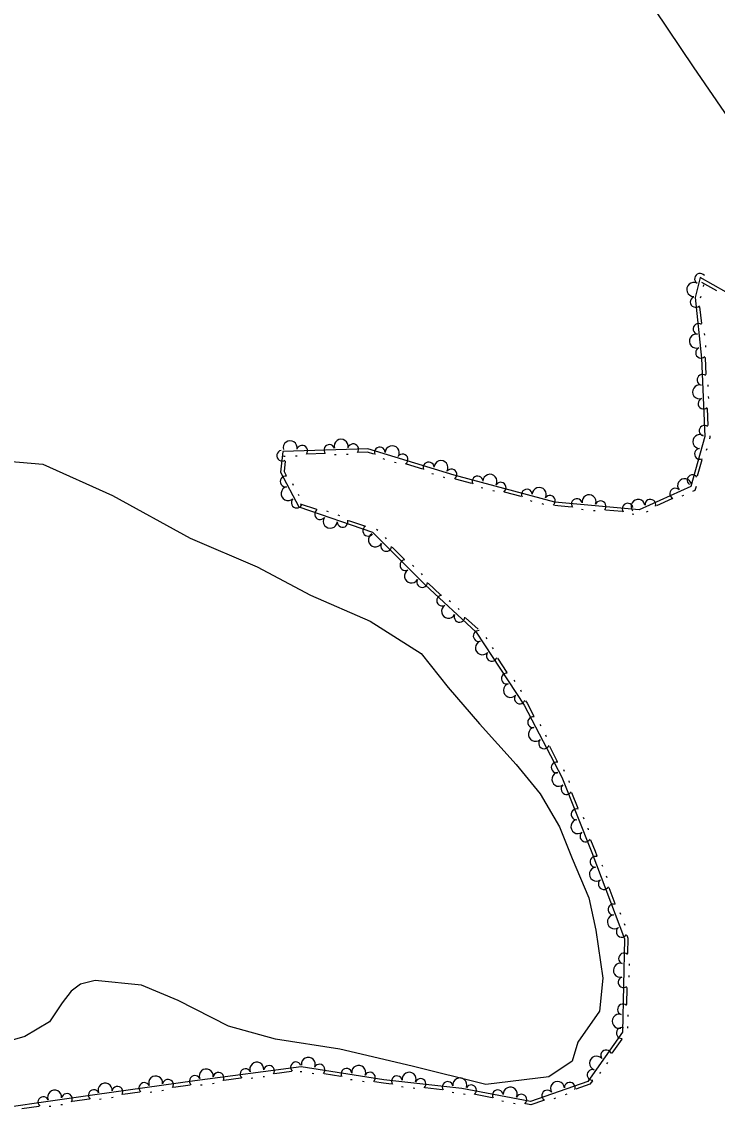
# Model space of a CAD drawing. Extents: x 2030130 to 2036320, y 723205 to 762423.
# Drawn here: x 2033049.3 to 2033217, y 761221.2 to 761484.7 of the extents above; entities that cross this region are included whole.
import ezdxf

# ---------------------------------------------------------------- set-up
doc = ezdxf.new("R2010")
doc.units = 0
for name, color, linetype in [('Draft_Station Labels Major', 7, 'Continuous'), ('Draft_Station Tics Major', 7, 'Continuous'), ('Prop Alignment Horizontal', 7, 'Continuous')]:
    doc.layers.add(name, color=color, linetype=linetype)

msp = doc.modelspace()

# ---------------------------------------------------------------- linework, layer by layer
at = {"layer": 'Draft_Station Labels Major'}
msp.add_lwpolyline([(2032987.95, 761803.12), (2033043.65, 761720.79), (2033056.64, 761702.34), (2033057.8, 761696.58), (2033076.72, 761668.89), (2033082.75, 761662.9), (2033099.45, 761638.44), (2033127.47, 761597.33), (2033155.33, 761556.18), (2033183.52, 761515.12), (2033211.27, 761473.78), (2033239.33, 761432.83), (2033268.78, 761389.51), (2033297.27, 761347.85)], dxfattribs=at)
at = {"layer": 'Draft_Station Tics Major'}
for points in [[(2033225.48, 761415.9), (2033212.95, 761422.98), (2033211.72, 761418.19), (2033213.28, 761403.54), (2033214.03, 761384.63), (2033210.65, 761372.55), (2033198.24, 761366.99), (2033177.85, 761368.82), (2033153.58, 761375.3), (2033132.78, 761381.67), (2033112.24, 761381.06), (2033111.72, 761376.06), (2033116.17, 761367.68), (2033133.91, 761361.56), (2033146.56, 761348.86), (2033158.9, 761337.46), (2033170.47, 761319.88), (2033179.53, 761302.47), (2033186.8, 761284.34), (2033194.67, 761263.47), (2033194.17, 761240.97), (2033185.83, 761229.07), (2033172.02, 761224.27), (2033155.41, 761227.36), (2033136.64, 761229.47), (2033116.66, 761232.65), (2033091.05, 761229.2), (2033066.93, 761225.83), (2033034.26, 761221.2)], [(2033216.93, 761419.79), (2033213.36, 761421.81)], [(2033213.76, 761421.19), (2033213.66, 761420.79)], [(2033213.05, 761418.41), (2033212.95, 761418.01)], [(2033212.79, 761415.96), (2033213.22, 761411.88)], [(2033213.89, 761409.48), (2033213.93, 761409.07)], [(2033214.19, 761406.63), (2033214.24, 761406.22)], [(2033214.09, 761403.73), (2033214.1, 761403.6), (2033214.26, 761399.58)], [(2033214.77, 761397.13), (2033214.79, 761396.72)], [(2033214.88, 761394.26), (2033214.9, 761393.85)], [(2033214.59, 761391.38), (2033214.75, 761387.28)], [(2033215.26, 761384.84), (2033215.27, 761384.48), (2033215.15, 761384.06)], [(2033214.49, 761381.69), (2033214.38, 761381.29)], [(2033112.87, 761379.85), (2033112.46, 761379.84)], [(2033112.82, 761378.72), (2033112.56, 761376.23), (2033113.08, 761375.26)], [(2033115.74, 761379.93), (2033115.33, 761379.92)], [(2033122.29, 761380.54), (2033118.19, 761380.42)], [(2033125.17, 761380.21), (2033124.76, 761380.2)], [(2033128.04, 761380.3), (2033127.63, 761380.28)], [(2033134.25, 761380.36), (2033132.67, 761380.84), (2033130.49, 761380.78)], [(2033136.87, 761379.13), (2033136.48, 761379.25)], [(2033213.32, 761379.04), (2033212.21, 761375.09)], [(2033139.62, 761378.29), (2033139.22, 761378.41)], [(2033146.01, 761376.76), (2033142.09, 761377.96)], [(2033148.64, 761375.53), (2033148.24, 761375.65)], [(2033151.38, 761374.69), (2033150.99, 761374.81)], [(2033157.85, 761373.32), (2033153.89, 761374.37)], [(2033114.59, 761373.27), (2033114.79, 761372.91)], [(2033115.94, 761370.74), (2033116.13, 761370.38)], [(2033160.52, 761372.18), (2033160.12, 761372.28)], [(2033163.29, 761371.44), (2033162.89, 761371.54)], [(2033169.74, 761370.14), (2033165.77, 761371.2)], [(2033211.94, 761372.61), (2033211.67, 761371.64), (2033211.1, 761371.41)], [(2033116.49, 761368.43), (2033120.37, 761367.1)], [(2033172.4, 761369), (2033172.01, 761369.11)], [(2033175.18, 761368.26), (2033174.78, 761368.37)], [(2033206.11, 761369.62), (2033202.37, 761367.94)], [(2033208.9, 761370.42), (2033208.52, 761370.25)], [(2033122.83, 761366.68), (2033123.21, 761366.55)], [(2033125.54, 761365.75), (2033125.93, 761365.61)], [(2033181.88, 761367.64), (2033177.8, 761368)], [(2033184.71, 761366.97), (2033184.3, 761367.01)], [(2033187.56, 761366.71), (2033187.16, 761366.75)], [(2033194.14, 761366.54), (2033190.05, 761366.9)], [(2033196.96, 761365.87), (2033196.55, 761365.91)], [(2033200.29, 761366.56), (2033199.92, 761366.39)], [(2033128.12, 761364.42), (2033132, 761363.09)], [(2033134.89, 761362.32), (2033135.18, 761362.03)], [(2033136.92, 761360.28), (2033137.21, 761359.99)], [(2033138.65, 761357.96), (2033141.55, 761355.06)], [(2033143.57, 761353.6), (2033143.86, 761353.31)], [(2033145.6, 761351.57), (2033145.89, 761351.28)], [(2033147.32, 761349.28), (2033150.33, 761346.49)], [(2033152.42, 761345.12), (2033152.72, 761344.85)], [(2033154.52, 761343.18), (2033154.82, 761342.9)], [(2033156.36, 761340.93), (2033159.37, 761338.14)], [(2033161.21, 761336.18), (2033161.44, 761335.84)], [(2033162.79, 761333.78), (2033163.02, 761333.44)], [(2033164.03, 761331.16), (2033166.28, 761327.73)], [(2033167.98, 761325.9), (2033168.2, 761325.56)], [(2033169.56, 761323.51), (2033169.78, 761323.16)], [(2033170.79, 761320.88), (2033171.18, 761320.3), (2033172.79, 761317.21)], [(2033174.29, 761315.21), (2033174.47, 761314.85)], [(2033175.61, 761312.67), (2033175.8, 761312.3)], [(2033176.57, 761309.93), (2033178.46, 761306.29)], [(2033179.96, 761304.3), (2033180.15, 761303.94)], [(2033181.21, 761301.58), (2033181.36, 761301.2)], [(2033181.9, 761298.76), (2033183.42, 761294.96)], [(2033184.72, 761292.83), (2033184.87, 761292.45)], [(2033185.79, 761290.16), (2033185.94, 761289.78)], [(2033186.48, 761287.35), (2033187.56, 761284.64), (2033187.99, 761283.52)], [(2033189.24, 761281.36), (2033189.39, 761280.98)], [(2033190.25, 761278.67), (2033190.4, 761278.29)], [(2033190.88, 761275.84), (2033192.33, 761272)], [(2033193.58, 761269.84), (2033193.73, 761269.46)], [(2033194.59, 761267.16), (2033194.74, 761266.78)], [(2033195.22, 761264.33), (2033195.49, 761263.62), (2033195.41, 761259.96)], [(2033195.77, 761257.49), (2033195.76, 761257.08)], [(2033195.7, 761254.62), (2033195.69, 761254.21)], [(2033195.23, 761251.76), (2033195.14, 761247.66)], [(2033195.5, 761245.19), (2033195.49, 761244.78)], [(2033195.43, 761242.32), (2033195.42, 761241.91)], [(2033193.99, 761239.28), (2033191.63, 761235.92)], [(2033190.55, 761233.67), (2033190.32, 761233.33)], [(2033114.34, 761231.51), (2033110.28, 761230.96)], [(2033116.88, 761231.37), (2033116.48, 761231.43)], [(2033188.91, 761231.32), (2033188.67, 761230.98)], [(2033095.7, 761228.58), (2033095.29, 761228.53)], [(2033102.15, 761229.87), (2033098.08, 761229.32)], [(2033105.05, 761229.84), (2033104.64, 761229.79)], [(2033107.89, 761230.23), (2033107.49, 761230.17)], [(2033119.72, 761230.92), (2033119.31, 761230.98)], [(2033126.26, 761230.29), (2033122.21, 761230.94)], [(2033129.03, 761229.44), (2033128.63, 761229.5)], [(2033131.87, 761228.99), (2033131.46, 761229.05)], [(2033138.46, 761228.44), (2033136.53, 761228.66), (2033134.36, 761229.01)], [(2033186.92, 761229.2), (2033186.35, 761228.39), (2033182.92, 761227.19)], [(2033077.77, 761226.52), (2033073.71, 761225.95)], [(2033080.67, 761226.51), (2033080.27, 761226.45)], [(2033083.52, 761226.9), (2033083.11, 761226.85)], [(2033089.96, 761228.22), (2033085.9, 761227.65)], [(2033092.85, 761228.2), (2033092.45, 761228.15)], [(2033141.27, 761227.72), (2033140.86, 761227.76)], [(2033144.12, 761227.39), (2033143.71, 761227.44)], [(2033150.69, 761227.07), (2033146.61, 761227.53)], [(2033153.49, 761226.34), (2033153.09, 761226.38)], [(2033156.25, 761225.95), (2033155.84, 761226.03)], [(2033162.77, 761225.16), (2033158.74, 761225.91)], [(2033180.73, 761226), (2033180.34, 761225.86)], [(2033059.15, 761223.48), (2033058.75, 761223.43)], [(2033065.59, 761224.81), (2033061.53, 761224.23)], [(2033068.49, 761224.8), (2033068.08, 761224.75)], [(2033071.33, 761225.2), (2033070.93, 761225.14)], [(2033165.52, 761224.23), (2033165.12, 761224.3)], [(2033168.34, 761223.7), (2033167.94, 761223.78)], [(2033175.17, 761224.5), (2033172.09, 761223.42), (2033170.84, 761223.66)], [(2033178.02, 761225.05), (2033177.63, 761224.92)], [(2033053.41, 761223.08), (2033049.35, 761222.51)], [(2033056.31, 761223.08), (2033055.9, 761223.02)]]:
    msp.add_lwpolyline(points, dxfattribs=at)
for centre, radius, start, end in [((2033212.88, 761422.69), 1.3, 36.3543, 237.1508), ((2033211.37, 761420.11), 1.69, 61.5496, 269.622), ((2033211.84, 761417.1), 1.3, 114.5162, 315.3128), ((2033212.53, 761410.57), 1.3, 56.8498, 257.6463), ((2033212.02, 761407.63), 1.69, 82.0451, 290.1175), ((2033213.14, 761404.86), 1.3, 114.5162, 315.3128), ((2033212.78, 761395.41), 1.69, 78.2339, 286.3064), ((2033213.49, 761398.31), 1.3, 53.0386, 253.8352), ((2033213.72, 761392.58), 1.3, 110.7051, 311.5017), ((2033213.98, 761386.02), 1.3, 53.0386, 253.8352), ((2033126.34, 761382.3), 1.69, 347.6539, 195.7264), ((2033212.84, 761383.43), 1.69, 60.3061, 268.3786), ((2033112.13, 761380.03), 1.3, 102.5513, 303.3478), ((2033114.04, 761381.93), 1.69, 347.6539, 195.7264), ((2033116.93, 761381.2), 1.3, 322.4586, 163.2552), ((2033123.49, 761381.39), 1.3, 20.1251, 220.9216), ((2033129.23, 761381.56), 1.3, 322.4586, 163.2552), ((2033135.66, 761380.79), 1.3, 1.4258, 202.2223), ((2033138.65, 761380.73), 1.69, 328.9546, 177.0271), ((2033212.86, 761380.44), 1.3, 92.7773, 293.5738), ((2033141.15, 761379.11), 1.3, 303.7593, 144.5559), ((2033150.41, 761377.13), 1.69, 328.9546, 177.0271), ((2033147.43, 761377.19), 1.3, 1.4258, 202.2223), ((2033152.92, 761375.51), 1.3, 303.7593, 144.5559), ((2033112.93, 761373.79), 1.3, 78.7149, 279.5115), ((2033159.25, 761373.79), 1.3, 3.483, 204.2796), ((2033162.23, 761373.84), 1.69, 331.0119, 179.0843), ((2033164.8, 761372.31), 1.3, 305.8166, 146.6131), ((2033209.18, 761372.79), 1.69, 10.1028, 218.1753), ((2033211.09, 761374.12), 1.3, 35.1108, 235.9074), ((2033113.55, 761370.87), 1.69, 103.9102, 311.9827), ((2033171.14, 761370.62), 1.3, 3.483, 204.2796), ((2033174.12, 761370.67), 1.69, 331.0119, 179.0843), ((2033206.9, 761370.87), 1.3, 42.574, 243.3705), ((2033115.62, 761368.71), 1.3, 136.3814, 337.1779), ((2033176.68, 761369.13), 1.3, 305.8166, 146.6131), ((2033183.18, 761368.34), 1.3, 13.3064, 214.103), ((2033186.11, 761368.9), 1.69, 340.8352, 188.9077), ((2033188.9, 761367.83), 1.3, 315.6399, 156.4365), ((2033195.44, 761367.24), 1.3, 13.3064, 214.103), ((2033197.95, 761367.76), 1.69, 10.1028, 218.1753), ((2033200.91, 761368.19), 1.3, 344.9075, 185.7041), ((2033121.26, 761365.92), 1.3, 121.7521, 322.5487), ((2033123.71, 761364.21), 1.69, 146.9474, 355.0199), ((2033126.69, 761364.05), 1.3, 179.4186, 20.2151), ((2033132.89, 761361.91), 1.3, 121.7521, 322.5487), ((2033134.6, 761359.71), 1.69, 120.8563, 328.9287), ((2033137.2, 761358.25), 1.3, 153.3275, 354.124), ((2033141.83, 761353.61), 1.3, 95.661, 296.4576), ((2033143.28, 761350.99), 1.69, 120.8563, 328.9287), ((2033145.89, 761349.54), 1.3, 153.3275, 354.124), ((2033150.68, 761345.06), 1.3, 98.0205, 298.8171), ((2033152.23, 761342.5), 1.69, 123.2158, 331.2883), ((2033154.89, 761341.16), 1.3, 155.687, 356.4835), ((2033159.51, 761336.53), 1.3, 84.1291, 284.9257), ((2033160.4, 761333.68), 1.69, 109.3244, 317.3969), ((2033162.67, 761331.74), 1.3, 141.7956, 342.5922), ((2033166.27, 761326.25), 1.3, 84.1291, 284.9257), ((2033167.17, 761323.41), 1.69, 109.3244, 317.3969), ((2033169.43, 761321.46), 1.3, 141.7956, 342.5922), ((2033172.63, 761315.74), 1.3, 78.2469, 279.0435), ((2033173.22, 761312.81), 1.69, 103.4422, 311.5147), ((2033175.28, 761310.64), 1.3, 135.9134, 336.7099), ((2033178.3, 761304.82), 1.3, 78.2469, 279.0435), ((2033178.85, 761301.96), 1.69, 97.83, 305.9025), ((2033180.68, 761299.6), 1.3, 130.3012, 331.0977), ((2033183.12, 761293.51), 1.3, 72.6347, 273.4313), ((2033183.43, 761290.54), 1.69, 97.83, 305.9025), ((2033185.26, 761288.18), 1.3, 130.3012, 331.0977), ((2033187.66, 761282.08), 1.3, 71.4237, 272.2202), ((2033187.9, 761279.1), 1.69, 96.6189, 304.6914), ((2033189.68, 761276.7), 1.3, 129.0901, 329.8867), ((2033192, 761270.56), 1.3, 71.4237, 272.2202), ((2033192.24, 761267.59), 1.69, 96.6189, 304.6914), ((2033194.02, 761265.19), 1.3, 129.0901, 329.8867), ((2033194.56, 761258.75), 1.3, 49.5072, 250.3038), ((2033193.68, 761255.9), 1.69, 74.7025, 282.775), ((2033194.44, 761253.01), 1.3, 107.1737, 307.9703), ((2033194.29, 761246.45), 1.3, 49.5072, 250.3038), ((2033193.41, 761243.6), 1.69, 74.7025, 282.775), ((2033194.02, 761240.76), 1.3, 73.3995, 274.1961), ((2033190.25, 761235.38), 1.3, 15.733, 216.5296), ((2033105.99, 761232.04), 1.69, 353.6311, 201.7036), ((2033115.45, 761232.48), 1.3, 26.1023, 226.8989), ((2033118.42, 761233.2), 1.69, 336.944, 185.0165), ((2033187.93, 761233.5), 1.69, 40.9283, 249.0008), ((2033093.8, 761230.4), 1.69, 353.6311, 201.7036), ((2033096.75, 761229.97), 1.3, 328.4358, 169.2324), ((2033103.26, 761230.84), 1.3, 26.1023, 226.8989), ((2033108.95, 761231.61), 1.3, 328.4358, 169.2324), ((2033121.12, 761231.94), 1.3, 311.7488, 152.5453), ((2033127.61, 761230.91), 1.3, 9.4152, 210.2118), ((2033130.57, 761231.27), 1.69, 336.944, 185.0165), ((2033133.28, 761230.01), 1.3, 311.7488, 152.5453), ((2033142.72, 761229.62), 1.69, 339.5368, 187.6092), ((2033186.96, 761230.68), 1.3, 73.3995, 274.1961), ((2033069.42, 761227), 1.69, 353.9211, 201.9936), ((2033078.88, 761227.5), 1.3, 26.3923, 227.1889), ((2033081.61, 761228.71), 1.69, 353.9211, 201.9936), ((2033084.57, 761228.29), 1.3, 328.7259, 169.5224), ((2033091.06, 761229.2), 1.3, 26.1023, 226.8989), ((2033139.78, 761229.12), 1.3, 12.0079, 212.8045), ((2033145.48, 761228.48), 1.3, 314.3415, 155.138), ((2033152, 761227.74), 1.3, 12.0079, 212.8045), ((2033154.95, 761228.24), 1.69, 339.5368, 187.6092), ((2033178.51, 761227.39), 1.69, 5.147, 213.2195), ((2033181.49, 761227.56), 1.3, 339.9517, 180.7483), ((2033057.24, 761225.28), 1.69, 354.0306, 202.1031), ((2033060.2, 761224.87), 1.3, 328.8353, 169.6319), ((2033066.69, 761225.79), 1.3, 26.5018, 227.2984), ((2033072.38, 761226.59), 1.3, 328.7259, 169.5224), ((2033157.68, 761226.94), 1.3, 310.232, 151.0286), ((2033164.13, 761225.74), 1.3, 7.8985, 208.6951), ((2033167.11, 761226.02), 1.69, 335.4273, 183.4998), ((2033169.78, 761224.69), 1.3, 310.232, 151.0286), ((2033176.06, 761225.68), 1.3, 37.6182, 238.4148), ((2033054.51, 761224.07), 1.3, 26.5018, 227.2984)]:
    msp.add_arc(centre, radius, start, end, dxfattribs=at)
at = {"layer": 'Prop Alignment Horizontal'}
msp.add_lwpolyline([(2033045.98, 761378.67), (2033054.39, 761377.95), (2033071.22, 761370.41), (2033089.9, 761360.13), (2033106.1, 761353.18), (2033118.95, 761346.41), (2033133.37, 761340.1), (2033145.65, 761332.29), (2033152.15, 761324.08), (2033159.73, 761315.32), (2033168.58, 761305.51), (2033174.34, 761298.46), (2033179, 761290.53), (2033182.08, 761282.83), (2033186.07, 761273.39), (2033187.79, 761265.6), (2033189.47, 761254.01), (2033188.61, 761246.07), (2033183.43, 761238.58), (2033182.06, 761233.97), (2033176.43, 761230.21), (2033161.19, 761228.34), (2033143.49, 761232.77), (2033126.01, 761236.85), (2033110.5, 761239.26), (2033099.17, 761242.42), (2033087.04, 761248.61), (2033078.15, 761252.3), (2033067.04, 761253.46), (2033063.45, 761252.58), (2033061.2, 761250.85), (2033059.06, 761248.04), (2033056, 761243.49), (2033050.04, 761239.95), (2033040.75, 761237.29)], dxfattribs=at)

doc.saveas('drawing.dxf')
